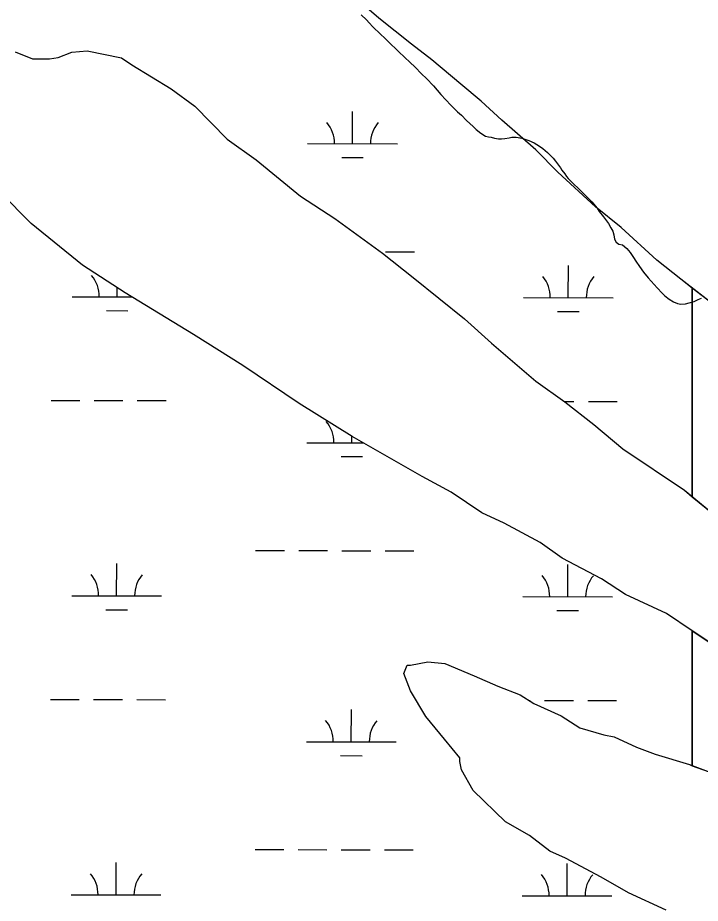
# Model space of a CAD drawing. Extents: x 3187622 to 3225504, y 800805 to 826213.
# Drawn here: x 3214251 to 3215011, y 819505 to 820490 of the extents above; entities that cross this region are included whole.
import ezdxf

# ---------------------------------------------------------------- set-up
doc = ezdxf.new("R2010")
doc.units = 0
for name, color, linetype in [('V-SITE-VEGE', 7, 'Continuous'), ('V-TOPO-SHOR', 7, 'Continuous'), ('V-WETL-SWMP', 7, 'Continuous')]:
    doc.layers.add(name, color=color, linetype=linetype)

msp = doc.modelspace()

# ---------------------------------------------------------------- linework, layer by layer
at = {"layer": 'V-SITE-VEGE'}
for p, q in [((3214653.29, 820489.33), (3214626.74, 820512.41)), ((3214689.35, 820460.48), (3214653.29, 820489.33)), ((3214712.13, 820443.16), (3214689.35, 820460.48)), ((3214248.59, 820451.96), (3214267.61, 820444.2)), ((3214296.24, 820445.92), (3214311.54, 820451.54)), ((3214311.54, 820451.54), (3214328.72, 820453.33)), ((3214328.72, 820453.33), (3214366.83, 820445.45)), ((3214267.61, 820444.2), (3214286.69, 820444.08)), ((3214286.69, 820444.08), (3214296.24, 820445.92)), ((3214366.83, 820445.45), (3214378.23, 820437.75)), ((3214744.38, 820416.23), (3214712.13, 820443.16)), ((3214378.23, 820437.75), (3214421.93, 820410.74)), ((3214421.93, 820410.74), (3214448.51, 820391.49)), ((3214767.15, 820397), (3214744.38, 820416.23)), ((3214448.51, 820391.49), (3214484.51, 820355)), ((3214789.9, 820375.86), (3214767.15, 820397)), ((3214827.84, 820343.18), (3214789.9, 820375.86)), ((3214484.51, 820355), (3214516.79, 820331.89)), ((3214852.48, 820318.21), (3214827.84, 820343.18)), ((3214516.79, 820331.89), (3214566.13, 820291.5)), ((3214894.2, 820279.78), (3214852.48, 820318.21)), ((3214266.39, 820261.06), (3214232.28, 820295.63)), ((3214566.13, 820291.5), (3214604.12, 820266.45)), ((3214922.66, 820256.7), (3214894.2, 820279.78)), ((3214604.12, 820266.45), (3214657.28, 820227.94)), ((3214323.32, 820214.89), (3214266.39, 820261.06)), ((3214962.48, 820220.18), (3214922.66, 820256.7)), ((3214657.28, 820227.94), (3214691.44, 820201)), ((3214370.81, 820184.06), (3214323.32, 820214.89)), ((3214989.05, 820199.02), (3214962.48, 820220.18)), ((3214691.44, 820201), (3214748.37, 820154.83)), ((3215028.91, 820168.23), (3214989.05, 820199.02)), ((3214446.82, 820137.76), (3214370.81, 820184.06)), ((3214748.37, 820154.83), (3214778.71, 820127.92)), ((3214501.92, 820103.05), (3214446.82, 820137.76)), ((3214778.71, 820127.92), (3214828.04, 820085.62)), ((3214564.59, 820060.66), (3214501.92, 820103.05)), ((3214828.04, 820085.62), (3214860.32, 820062.51)), ((3214623.49, 820024.02), (3214564.59, 820060.66)), ((3214860.32, 820062.51), (3214892.59, 820037.5)), ((3214892.59, 820037.5), (3214924.84, 820010.57)), ((3214701.42, 819979.63), (3214623.49, 820024.02)), ((3214924.84, 820010.57), (3214993.21, 819964.33)), ((3214733.73, 819962.24), (3214701.42, 819979.63)), ((3214767.92, 819939.12), (3214733.73, 819962.24)), ((3214993.21, 819964.33), (3215033.06, 819931.63)), ((3214792.65, 819927.51), (3214767.92, 819939.12)), ((3214832.57, 819906.26), (3214792.65, 819927.51)), ((3214857.26, 819888.92), (3214832.57, 819906.26)), ((3214900.98, 819865.74), (3214857.26, 819888.92)), ((3214927.58, 819848.39), (3214900.98, 819865.74)), ((3214973.22, 819827.1), (3214927.58, 819848.39)), ((3215001.71, 819807.83), (3214973.22, 819827.1)), ((3215051.1, 819775.07), (3215001.71, 819807.83)), ((3214680.88, 819760.36), (3214684.76, 819769.87)), ((3214684.76, 819769.87), (3214688.58, 819769.85)), ((3214688.58, 819769.85), (3214707.68, 819773.54)), ((3214707.68, 819773.54), (3214726.74, 819771.5)), ((3214726.74, 819771.5), (3214759.09, 819757.93)), ((3214688.39, 819741.23), (3214680.88, 819760.36)), ((3214759.09, 819757.93), (3214785.72, 819746.31)), ((3214705.37, 819712.5), (3214688.39, 819741.23)), ((3214785.72, 819746.31), (3214810.46, 819736.61)), ((3214810.46, 819736.61), (3214825.66, 819726.97)), ((3214825.66, 819726.97), (3214856.09, 819713.41)), ((3214726.19, 819687.56), (3214705.37, 819712.5)), ((3214856.09, 819713.41), (3214876.99, 819699.92)), ((3214876.99, 819699.92), (3214903.64, 819692.11)), ((3214903.64, 819692.11), (3214915.08, 819690.13)), ((3214743.21, 819666.46), (3214726.19, 819687.56)), ((3214915.08, 819690.13), (3214939.81, 819678.51)), ((3214939.81, 819678.51), (3214960.74, 819670.74)), ((3214743.19, 819662.65), (3214743.21, 819666.46)), ((3214745.04, 819653.1), (3214743.19, 819662.65)), ((3214960.74, 819670.74), (3214998.82, 819659.04)), ((3214758.24, 819630.12), (3214745.04, 819653.1)), ((3214998.82, 819659.04), (3215019.75, 819651.27)), ((3214794.25, 819595.54), (3214758.24, 819630.12)), ((3214820.86, 819580.1), (3214794.25, 819595.54)), ((3214843.64, 819562.77), (3214820.86, 819580.1)), ((3214860.76, 819555.03), (3214843.64, 819562.77)), ((3214900.68, 819533.78), (3214860.76, 819555.03)), ((3214931.1, 819516.41), (3214900.68, 819533.78)), ((3214972.94, 819497.05), (3214931.1, 819516.41))]:
    msp.add_line(p, q, dxfattribs=at)
at = {"layer": 'V-TOPO-SHOR'}
for points in [[(3214633.67, 820493.3), (3214639.39, 820487.79), (3214642.34, 820484.44), (3214646.68, 820479.92), (3214654.95, 820471.65), (3214659.69, 820467.13), (3214666.98, 820460.05), (3214671.9, 820455.72), (3214675.06, 820452.37), (3214682.15, 820445.69), (3214687.67, 820440.38), (3214693.58, 820434.86), (3214700.68, 820427.59), (3214706.2, 820422.47), (3214713.88, 820414.21), (3214722.16, 820404.76), (3214727.88, 820398.66), (3214733.4, 820392.76), (3214740.69, 820385.48), (3214745.02, 820381.55), (3214750.74, 820375.84), (3214754.48, 820372.5), (3214758.03, 820369.15), (3214761.58, 820365.81), (3214766.7, 820361.68), (3214771.82, 820358.33), (3214775.17, 820357.55), (3214778.32, 820356.96), (3214782.07, 820356.18), (3214786.2, 820355.39), (3214789.55, 820355.4), (3214793.29, 820355.6), (3214798.21, 820356.39), (3214801.17, 820357.18), (3214806.09, 820357.18), (3214812.39, 820356.01), (3214820.07, 820353.26), (3214826.18, 820350.7), (3214831.89, 820347.16), (3214835.64, 820344.61), (3214840.76, 820339.88), (3214844.11, 820336.74), (3214847.06, 820333.59), (3214849.63, 820330.44), (3214852.98, 820326.11), (3214855.15, 820322.96), (3214856.92, 820320.41), (3214860.08, 820316.27), (3214862.05, 820313.32), (3214864.02, 820310.96), (3214866.58, 820308.4), (3214870.92, 820304.27), (3214874.27, 820301.12), (3214882.15, 820293.25), (3214886.29, 820289.12), (3214890.23, 820285.19), (3214895.95, 820278.1), (3214898.51, 820274.36), (3214903.04, 820268.66), (3214908.76, 820260.98), (3214911.52, 820256.26), (3214913.5, 820252.52), (3214914.68, 820248.58), (3214915.47, 820243.66), (3214917.25, 820240.12), (3214920.2, 820238.15), (3214924.34, 820237.36), (3214929.27, 820233.23), (3214932.81, 820228.71), (3214936.56, 820223.4), (3214939.12, 820219.26), (3214943.27, 820213.16), (3214947.6, 820207.06), (3214952.92, 820200.77), (3214956.27, 820197.03), (3214962.78, 820189.35), (3214968.5, 820183.45), (3214971.26, 820180.69), (3214976.38, 820176.76), (3214980.91, 820174.01)], [(3214980.91, 820174.01), (3214985.64, 820172.24), (3214989.38, 820171.26), (3214994.3, 820171.85), (3214998.44, 820172.84), (3215004.15, 820174.42), (3215008.67, 820176.59), (3215012.22, 820177.97)]]:
    msp.add_lwpolyline(points, dxfattribs=at)
at = {"layer": 'V-WETL-SWMP'}
for p, q in [((3214623.87, 820349.82), (3214623.94, 820385.82)), ((3214573.87, 820349.92), (3214673.87, 820349.72)), ((3214611.83, 820334.42), (3214635.83, 820334.37)), ((3214660.78, 820229.68), (3214692.78, 820229.61)), ((3214863.99, 820178.52), (3214864.06, 820214.52)), ((3214362.08, 820179.54), (3214362.1, 820189.71)), ((3214312.08, 820179.64), (3214378.27, 820179.51)), ((3214813.99, 820178.62), (3214913.99, 820178.42)), ((3214350.05, 820164.14), (3214374.05, 820164.09)), ((3214851.96, 820163.11), (3214875.96, 820163.06)), ((3214288.44, 820064.26), (3214320.44, 820064.19)), ((3214336.44, 820064.16), (3214368.44, 820064.1)), ((3214384.44, 820064.06), (3214416.44, 820064)), ((3214859.5, 820063.1), (3214870.35, 820063.07)), ((3214886.35, 820063.04), (3214918.35, 820062.98)), ((3214573.19, 820017.25), (3214635.6, 820017.12)), ((3214623.19, 820017.15), (3214623.2, 820024.2)), ((3214611.16, 820001.74), (3214635.16, 820001.69)), ((3214516.1, 819897.29), (3214548.1, 819897.23)), ((3214564.1, 819897.2), (3214596.1, 819897.13)), ((3214612.1, 819897.1), (3214644.1, 819897.03)), ((3214660.1, 819897), (3214692.1, 819896.94)), ((3214361.4, 819846.87), (3214361.48, 819882.87)), ((3214863.31, 819845.85), (3214863.39, 819881.85)), ((3214311.4, 819846.97), (3214411.4, 819846.77)), ((3214813.31, 819845.95), (3214913.31, 819845.74)), ((3214349.37, 819831.46), (3214373.37, 819831.41)), ((3214851.28, 819830.44), (3214875.28, 819830.39)), ((3214287.76, 819731.59), (3214319.76, 819731.52)), ((3214335.76, 819731.49), (3214367.76, 819731.42)), ((3214383.76, 819731.39), (3214415.76, 819731.32)), ((3214820.08, 819730.5), (3214821.67, 819730.5)), ((3214837.67, 819730.47), (3214869.67, 819730.4)), ((3214885.67, 819730.37), (3214917.67, 819730.3)), ((3214622.51, 819684.47), (3214622.58, 819720.47)), ((3214572.51, 819684.58), (3214672.51, 819684.37)), ((3214610.48, 819669.07), (3214634.48, 819669.02)), ((3214515.42, 819564.62), (3214547.42, 819564.56)), ((3214563.42, 819564.52), (3214595.42, 819564.46)), ((3214611.42, 819564.42), (3214643.42, 819564.36)), ((3214659.42, 819564.33), (3214691.42, 819564.26)), ((3214360.73, 819514.19), (3214360.8, 819550.19)), ((3214862.63, 819513.17), (3214862.71, 819549.17)), ((3214310.73, 819514.3), (3214410.73, 819514.09)), ((3214812.63, 819513.27), (3214912.63, 819513.07))]:
    msp.add_line(p, q, dxfattribs=at)
for points in [[(3214657.28, 820227.94), (3214691.44, 820201), (3214748.37, 820154.83), (3214778.72, 820127.92), (3214828.04, 820085.62), (3214860.32, 820062.51), (3214892.58, 820037.5), (3214924.84, 820010.57), (3214993.21, 819964.33), (3215002.02, 819957.1), (3215002.02, 820189), (3214989.05, 820199.02), (3214962.48, 820220.18), (3214922.66, 820256.7), (3214894.2, 820279.78), (3214852.48, 820318.21), (3214827.84, 820343.18), (3214789.9, 820375.86), (3214767.15, 820397), (3214744.38, 820416.23), (3214712.13, 820443.16), (3214689.35, 820460.48), (3214653.29, 820489.33), (3214626.74, 820512.41)], [(3214248.59, 820451.96), (3214267.61, 820444.2), (3214286.69, 820444.08), (3214296.24, 820445.92), (3214311.54, 820451.54), (3214328.72, 820453.33), (3214366.83, 820445.45), (3214378.22, 820437.74), (3214421.93, 820410.74), (3214448.51, 820391.49), (3214484.51, 820355), (3214516.79, 820331.89), (3214566.13, 820291.5), (3214604.12, 820266.45), (3214657.28, 820227.94)], [(3214972.94, 819497.05), (3214931.09, 819516.41), (3214900.68, 819533.78), (3214860.76, 819555.03), (3214843.64, 819562.77), (3214820.86, 819580.1), (3214794.26, 819595.54), (3214758.24, 819630.12), (3214745.04, 819653.1), (3214743.19, 819662.65), (3214743.22, 819666.46), (3214726.19, 819687.56), (3214705.37, 819712.5), (3214688.39, 819741.23), (3214680.88, 819760.36), (3214684.76, 819769.88), (3214688.58, 819769.85), (3214707.68, 819773.54), (3214726.74, 819771.5), (3214759.09, 819757.93), (3214785.72, 819746.31), (3214810.46, 819736.61), (3214825.66, 819726.97), (3214856.09, 819713.41), (3214876.99, 819699.92), (3214903.64, 819692.11), (3214915.08, 819690.12), (3214939.8, 819678.51), (3214960.74, 819670.74), (3214998.82, 819659.04), (3215002.02, 819657.85), (3215002.02, 819807.63), (3215001.71, 819807.83), (3214973.22, 819827.1), (3214927.58, 819848.39), (3214900.98, 819865.74), (3214857.26, 819888.92), (3214832.57, 819906.26), (3214792.65, 819927.51), (3214767.92, 819939.12), (3214733.73, 819962.24), (3214701.42, 819979.62), (3214623.49, 820024.02), (3214564.59, 820060.66), (3214501.92, 820103.05), (3214446.82, 820137.76), (3214370.81, 820184.05), (3214323.32, 820214.89), (3214266.4, 820261.06), (3214232.29, 820295.63)], [(3215028.91, 820168.23), (3215002.02, 820189), (3215002.02, 819957.1), (3215033.06, 819931.63)]]:
    msp.add_lwpolyline(points, dxfattribs=at)
msp.add_lwpolyline([(3215002.02, 819657.85), (3215019.75, 819651.27), (3215044.5, 819643.48), (3215057.83, 819639.57), (3215078.8, 819637.52), (3215097.85, 819633.58), (3215115.06, 819639.19), (3215128.45, 819644.83), (3215136.17, 819658.13), (3215136.26, 819671.48), (3215125.03, 819703.99), (3215106.13, 819730.83), (3215079.58, 819753.9), (3215051.1, 819775.07), (3215002.02, 819807.63)], close=True, dxfattribs=at)
for centre, start, end in [((3214568.62, 820350.41), 359.11148, 40.65514), ((3214679.11, 820350.18), 139.11148, 180.65514), ((3214306.84, 820180.13), 359.11148, 40.65514), ((3214808.75, 820179.11), 359.11148, 40.65514), ((3214919.23, 820178.88), 139.11148, 180.65514), ((3214567.95, 820017.74), 359.11148, 40.65514), ((3214306.16, 819847.45), 359.11148, 40.65514), ((3214416.65, 819847.23), 139.11148, 180.65514), ((3214808.07, 819846.43), 359.11148, 40.65514), ((3214918.56, 819846.21), 139.11148, 180.65514), ((3214567.27, 819685.06), 359.11148, 40.65514), ((3214677.75, 819684.84), 139.11148, 180.65514), ((3214305.49, 819514.78), 359.11148, 40.65514), ((3214415.97, 819514.56), 139.11148, 180.65514), ((3214807.39, 819513.76), 359.11148, 40.65514), ((3214917.88, 819513.53), 139.11148, 180.65514)]:
    msp.add_arc(centre, 35.25, start, end, dxfattribs=at)

doc.saveas('drawing.dxf')
